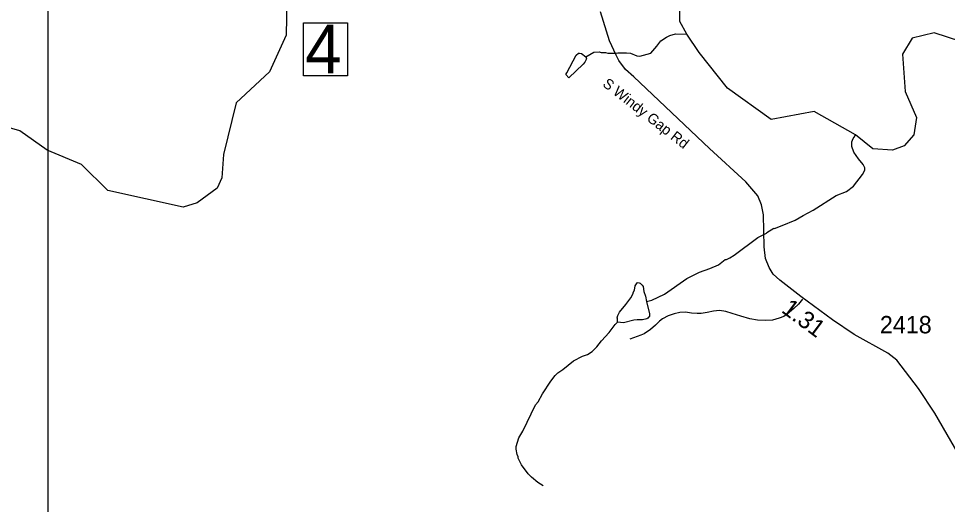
# Model space of a CAD drawing. Extents: x 1248089 to 1457196, y 820910 to 988753.
# Drawn here: x 1416698 to 1423369, y 859951 to 863443 of the extents above; entities that cross this region are included whole.
import ezdxf

# ---------------------------------------------------------------- set-up
doc = ezdxf.new("R2010")
doc.units = 0
for name, color, linetype in [('Exist Hydrographic Creek Single Shore', 7, 'Continuous'), ('Exist Hydrographic Misc Water Feature', 7, 'Continuous'), ('Exist Road Non-System Type 51', 7, 'Continuous'), ('Exist Road Secondary Structure Standard Bridge Number Label', 7, 'Continuous'), ('Exist Road Secondary Type 51 Attributed', 7, 'Continuous'), ('Exist Road Secondary Type 51 Label', 7, 'Continuous'), ('Map Preparation Inset Cut Line', 7, 'Continuous'), ('Prop GRAU CAT1 Cell', 7, 'Continuous'), ('Prop Lane Lines', 7, 'Continuous')]:
    doc.layers.add(name, color=color, linetype=linetype)

msp = doc.modelspace()

# ---------------------------------------------------------------- linework, layer by layer
at = {"layer": 'Exist Hydrographic Creek Single Shore'}
for points in [[(1417980.1, 864905.1), (1418026.3, 864902.1), (1418044.4, 864888.3), (1418064, 864821.4), (1418333.5, 864412.3), (1418525.5, 863991.6), (1418625.5, 863582.5), (1418620.4, 863323.2), (1418499.5, 863059.8), (1418261.5, 862838), (1418170.5, 862465.7), (1418158.5, 862298.5), (1418124.5, 862223.6), (1417980.5, 862118.2), (1417879.5, 862087.4), (1417340.5, 862206.6), (1417151.4, 862394.2), (1416903.4, 862497.8), (1416706.5, 862636.3), (1415993.4, 862841)], [(1423464.6, 863278.2), (1423273.6, 863341.1), (1423114.6, 863301.7), (1423045.6, 863188.2), (1423065.6, 862918.5), (1423145.5, 862733.1), (1423126.6, 862608.7), (1423057.6, 862528), (1422973.6, 862496.8), (1422832.5, 862506.4), (1422707.3, 862608.5), (1422411.1, 862775.6), (1422102.1, 862717.5), (1421788.2, 862942.1), (1421586.6, 863200.4), (1421496.6, 863330.6), (1421446.4, 863422.8)]]:
    msp.add_lwpolyline(points, dxfattribs=at)
at = {"layer": 'Exist Hydrographic Misc Water Feature'}
for points in [[(1421446.4, 863422.8), (1421444.5, 863575), (1421539.6, 863740.5), (1421550.5, 863924), (1421627.5, 863998), (1421686.6, 864022.4)], [(1420771.2, 863167.6), (1420829.3, 863201.3), (1420867.3, 863204.5), (1420881.1, 863200.2), (1420913.1, 863199.5), (1420929, 863195.1), (1420977, 863194), (1421001.1, 863197.5), (1421063.7, 863197.6), (1421093.6, 863193.4), (1421137, 863174.8), (1421160.5, 863174), (1421238.5, 863194.6), (1421281.9, 863243.7), (1421310.7, 863282.7), (1421351.3, 863309.8), (1421375.5, 863321.3), (1421415.8, 863332.3), (1421496.6, 863330.6)], [(1420771.2, 863167.6), (1420776.3, 863154.4), (1420765.7, 863130.8), (1420753.4, 863115), (1420650.5, 863016.3), (1420629.4, 863040.9), (1420636.1, 863053.6), (1420702.8, 863180.1), (1420719, 863193.7), (1420727.1, 863195.6), (1420741, 863191.2), (1420771.2, 863167.6)], [(1421207.3, 861410.4), (1421246.8, 861420), (1421335.7, 861462), (1421498, 861574.4), (1421587, 861620.4), (1421663.1, 861646.8), (1421724.1, 861673.5), (1421772.9, 861712.3), (1421780.9, 861712.1), (1421805.1, 861723.6), (1421837.5, 861742.9), (1422008.2, 861869.2), (1422068.9, 861901.8), (1422071, 861906.5), (1422121.6, 861936.6), (1422126.4, 861935.2), (1422182, 861955.3), (1422274.8, 861993.2), (1422331.5, 862028), (1422404.3, 862066.3), (1422570.5, 862170.7), (1422643.9, 862199.7), (1422693.4, 862238.4), (1422757.6, 862322.5), (1422774.3, 862354.2), (1422774.6, 862370.2), (1422763.1, 862394.4), (1422730, 862435.2), (1422697.1, 862483.9), (1422682, 862524.2), (1422682.7, 862558.3), (1422691.2, 862582), (1422699.3, 862589.8), (1422707.3, 862608.5)], [(1420999.9, 861260.1), (1421000.1, 861285.4), (1420996.3, 861293.5), (1421000.6, 861309.4), (1421013.1, 861333.2), (1421060.3, 861388.1), (1421095.2, 861435.3), (1421111.9, 861467), (1421112.1, 861475), (1421120.4, 861490.8), (1421125.2, 861522.6), (1421139.6, 861544.4), (1421147.6, 861546.2), (1421161.5, 861541.9), (1421177.2, 861527.6), (1421183, 861517.4), (1421188.2, 861481.3), (1421199.5, 861449), (1421207.3, 861410.4)], [(1421207.3, 861410.4), (1421228.7, 861320.4), (1421228.4, 861304.4), (1421218.1, 861290.6), (1421209.9, 861284.8), (1421179.8, 861277.4), (1421139.8, 861278.3), (1421115.8, 861274.8), (1421043.4, 861256.5), (1420999.9, 861260.1)], [(1420466.5, 860085.1), (1420427.1, 860110), (1420381.9, 860147), (1420358.5, 860171.5), (1420309.9, 860236.7), (1420286.9, 860285.1), (1420287.1, 860293.1), (1420279.4, 860309.3), (1420272.3, 860349.5), (1420272.6, 860367.5), (1420290, 860429.1), (1420319, 860476.9), (1420411.1, 860666.4), (1420429.5, 860688.1), (1420460.7, 860745.4), (1420520.7, 860838), (1420551.5, 860877.3), (1420571.9, 860896.9), (1420605.7, 860921.6), (1420683.6, 860983.8), (1420747.5, 861017.5), (1420782.9, 861029.1), (1420818.6, 861051.1), (1420851.8, 861084.6), (1420884.7, 861126), (1420940, 861186.8), (1420983.2, 861243.8), (1420999.9, 861260.1)]]:
    msp.add_lwpolyline(points, dxfattribs=at)
at = {"layer": 'Exist Road Non-System Type 51'}
msp.add_lwpolyline([(1422328.9, 861426.3), (1422298.1, 861390.8), (1422265.5, 861359.5), (1422232.9, 861330.1), (1422194.3, 861302.9), (1422160, 861289.6), (1422111.7, 861276.5), (1422063.6, 861273.3), (1422003.8, 861274.5), (1421949.8, 861285.6), (1421886.2, 861304.9), (1421822.5, 861324.2), (1421776.8, 861339.1), (1421730.9, 861345.8), (1421688.8, 861340.7), (1421642.5, 861329.6), (1421600.4, 861322.5), (1421572.4, 861323), (1421530.4, 861325.9), (1421488.5, 861332.7), (1421446.4, 861331.4), (1421406.2, 861322.2), (1421363.9, 861307), (1421323.5, 861285.8), (1421301.3, 861268.2), (1421272.7, 861240.8), (1421236, 861207.5), (1421191.4, 861178.4), (1421167.2, 861166.9), (1421088.6, 861140.2)], dxfattribs=at)
at = {"layer": 'Exist Road Secondary Structure Standard Bridge Number Label'}
msp.add_lwpolyline([(1418744.5, 863411.9), (1419061.4, 863411.9), (1419061.4, 863032.5), (1418744.5, 863032.5)], close=True, dxfattribs=at)
at = {"layer": 'Exist Road Secondary Type 51 Attributed'}
msp.add_lwpolyline([(1423482.6, 860255.9), (1423277.6, 860607.9), (1423161.8, 860785.6), (1423004.3, 860988.6), (1422939.6, 861038.3), (1422697.9, 861172.1), (1422543.2, 861277.2), (1422316.7, 861445.7), (1422165.6, 861562.3), (1422118.2, 861605.5), (1422088, 861655.1), (1422062.1, 861719.9), (1422051.4, 861802.8), (1422047, 862031.7), (1422034.1, 862105.1), (1422008.2, 862169.9), (1421920.1, 862270.5), (1421659.1, 862510.2), (1421116.1, 863024.8), (1421055.7, 863076.6), (1421008.2, 863141.4), (1420988.8, 863180.3), (1420941.3, 863283.9), (1420876.6, 863491.3)], dxfattribs=at)
at = {"layer": 'Map Preparation Inset Cut Line'}
msp.add_lwpolyline([(1431512.6, 871600.6), (1416907.8, 871600.6), (1416907.8, 844359.3), (1431512.6, 844359.3)], close=True, dxfattribs=at)

# ---------------------------------------------------------------- texts
at = {"layer": 'Exist Road Secondary Structure Standard Bridge Number Label'}
msp.add_text('4', height=350, dxfattribs=at).set_placement((1418757, 863049.3))
at = {"layer": 'Exist Road Secondary Type 51 Label'}
msp.add_text('S Windy Gap Rd', height=75, rotation=321.99951, dxfattribs=at).set_placement((1420886.6, 862962.6))
at = {"layer": 'Prop GRAU CAT1 Cell'}
msp.add_text('1.31', height=125, rotation=323.37091, dxfattribs=at).set_placement((1422169.4, 861338.1))
at = {"layer": 'Prop Lane Lines'}
msp.add_text('2418', height=125, dxfattribs=at).set_placement((1422883.6, 861180.9))

doc.saveas('drawing.dxf')
